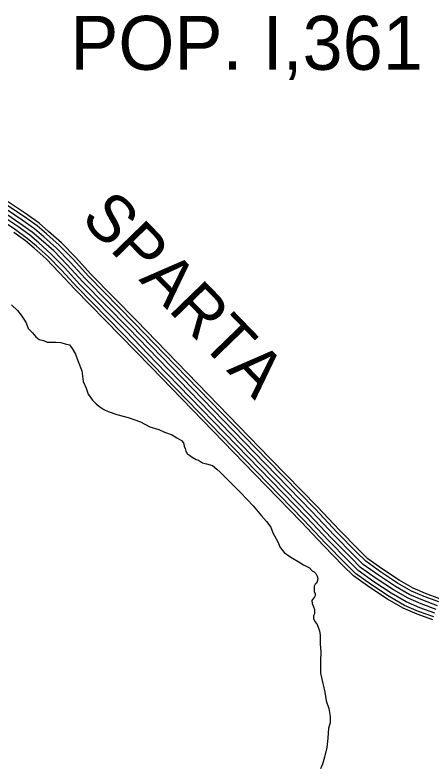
# Model space of a CAD drawing. Extents: x 1788175 to 1969470, y 584502 to 738744.
# Drawn here: x 1934739 to 1938010, y 637702 to 643614 of the extents above; entities that cross this region are included whole.
import ezdxf

# ---------------------------------------------------------------- set-up
doc = ezdxf.new("R2010")
doc.units = 0
for name, color, linetype in [('DESIGN - ROW - Right-of-Way and Easement Labels', 7, 'Continuous'), ('DESIGN - TRANSPORTATION - Text', 7, 'Continuous'), ('SURVEY - CENTERLINE - Preliminary Text', 7, 'Continuous'), ('SURVEY - VEGETATION - Features with Text', 7, 'Continuous')]:
    doc.layers.add(name, color=color, linetype=linetype)

msp = doc.modelspace()

# ---------------------------------------------------------------- linework, layer by layer
at = {"layer": 'DESIGN - TRANSPORTATION - Text'}
for points in [[(1934710.5, 641341.7), (1934758.1, 641297.3), (1934785.8, 641259.1), (1934807.6, 641228.9), (1934825.4, 641200.8), (1934841.1, 641156.6), (1934874.8, 641122.4), (1934902.6, 641090.1), (1934928.4, 641070), (1934962.4, 641061.7), (1934990.3, 641049.6), (1935028.2, 641049.3), (1935062.2, 641049.1), (1935098.2, 641046.9), (1935132.1, 641036.7), (1935166, 641026.5), (1935185.8, 640998.3), (1935213.5, 640954.1), (1935233, 640895.9), (1935262.5, 640823.6), (1935273.9, 640739.4), (1935297.5, 640687.2), (1935313.2, 640641), (1935346.8, 640592.7), (1935374.6, 640564.5), (1935404.4, 640540.3), (1935434.3, 640520.1), (1935470.2, 640505.8), (1935538, 640481.4), (1935627.7, 640456.8), (1935723.5, 640424.2), (1935797.2, 640385.7), (1935867, 640363.3), (1935912.8, 640343), (1935970.6, 640322.6), (1936008.4, 640298.3), (1936046.3, 640278.1), (1936060.1, 640257.9)], [(1936060.1, 640257.9), (1936066, 640233.9), (1936073.8, 640213.8), (1936079.7, 640193.7), (1936091.5, 640169.6), (1936107.4, 640161.5), (1936129.3, 640147.4), (1936161.2, 640129.1), (1936179.1, 640123), (1936209, 640102.8), (1936240.9, 640094.6), (1936288.8, 640082.3), (1936322.5, 640052.1), (1936348.4, 640029.9), (1936427.8, 639951.3), (1936507.2, 639870.7), (1936608.3, 639763.9), (1936671.8, 639685.4), (1936713.4, 639641.1), (1936745.1, 639598.8), (1936762.8, 639552.6), (1936800.3, 639482.3), (1936816, 639444.2), (1936829.8, 639426), (1936849.7, 639399.9), (1936887.4, 639373.6), (1936917.3, 639353.4), (1936961.1, 639327.1), (1937002.9, 639302.8), (1937050.7, 639278.5), (1937070.5, 639254.3), (1937086.5, 639248.2), (1937100.4, 639234.1), (1937110.2, 639212), (1937116.1, 639196), (1937109.9, 639170), (1937101.8, 639158), (1937093.8, 639150), (1937085.7, 639134.1), (1937085.6, 639122), (1937087.4, 639092), (1937093.2, 639075.9), (1937093.1, 639061.9), (1937089.1, 639051.9), (1937083, 639043.9), (1937072.9, 639030), (1937066.9, 639022), (1937070.7, 638999.9), (1937080.5, 638973.8), (1937088.4, 638951.8), (1937090.1, 638917.7), (1937082, 638901.7), (1937079.8, 638877.7), (1937093.7, 638855.6), (1937109.5, 638833.4), (1937121.3, 638805.3), (1937129.2, 638785.3), (1937132.9, 638751.2), (1937134.4, 638679.1), (1937138, 638622.9), (1937135.5, 638546.8), (1937134.8, 638452.7), (1937158.1, 638360.4), (1937169.7, 638302.3), (1937179.3, 638236.1), (1937200.8, 638175.9), (1937212.4, 638113.7), (1937212, 638063.6), (1937197.7, 638021.6), (1937193.2, 637943.5), (1937186.7, 637869.5), (1937168.1, 637793.5), (1937151.7, 637737.5), (1937135.5, 637701.5)]]:
    msp.add_lwpolyline(points, dxfattribs=at)
at = {"layer": 'SURVEY - CENTERLINE - Preliminary Text'}
for points in [[(1938064.4, 639010.9), (1937949.6, 639052.6), (1937851, 639095.2), (1937740.2, 639159.2), (1937607.4, 639246.5), (1937491.1, 639329.8), (1937419.5, 639400.6), (1937265.4, 639557), (1937092.9, 639740.2), (1936723.5, 640119.3), (1935909.9, 640957.4), (1935673.6, 641201.4), (1935315, 641565.4), (1935194, 641698.4), (1935084.5, 641809.5), (1934985.1, 641898.1), (1934911.1, 641960.7), (1934812.8, 642031.4), (1934635.2, 642150.3)], [(1938072.7, 639035.3), (1937959.1, 639076.5), (1937862.6, 639118.2), (1937753.7, 639181.1), (1937622, 639267.8), (1937507.7, 639349.5), (1937437.7, 639418.8), (1937284, 639574.9), (1937111.5, 639758), (1936741.9, 640137.3), (1935928.3, 640975.4), (1935692, 641219.4), (1935333.7, 641583.1), (1935212.7, 641716), (1935102.3, 641828.1), (1935002, 641917.5), (1934926.9, 641981), (1934827.5, 642052.5), (1934648.8, 642172.1)], [(1938044.4, 638952.2), (1937926.8, 638995), (1937823.1, 639039.7), (1937707.7, 639106.5), (1937572.4, 639195.4), (1937451, 639282.3), (1937375.6, 639356.8), (1937220.8, 639514), (1937048.2, 639697.3), (1936679, 640076.1), (1935865.4, 640914.3), (1935629.2, 641158.1), (1935270, 641522.8), (1935149, 641655.7), (1935041.8, 641764.5), (1934944.5, 641851.2), (1934872.9, 641911.8), (1934777.5, 641980.4), (1934602.4, 642097.7)], [(1938054.4, 638981.6), (1937938.2, 639023.8), (1937837.1, 639067.4), (1937723.9, 639132.9), (1937589.9, 639221), (1937471.1, 639306), (1937397.5, 639378.7), (1937243.1, 639535.5), (1937070.5, 639718.8), (1936701.3, 640097.7), (1935887.6, 640935.9), (1935651.4, 641179.7), (1935292.5, 641544.1), (1935171.5, 641677), (1935063.2, 641787), (1934964.8, 641874.7), (1934892, 641936.2), (1934795.1, 642005.9), (1934618.8, 642124)], [(1938024.4, 638893.5), (1937903.9, 638937.3), (1937795.2, 638984.2), (1937675.1, 639053.7), (1937537.3, 639144.3), (1937410.9, 639234.7), (1937331.7, 639313), (1937176.1, 639471), (1937003.4, 639654.4), (1936634.6, 640032.9), (1935820.9, 640871.1), (1935584.9, 641114.7), (1935224.9, 641480.1), (1935103.9, 641613.1), (1934999, 641719.6), (1934903.8, 641804.4), (1934834.7, 641862.9), (1934742.1, 641929.5), (1934569.5, 642045.1)], [(1938034.4, 638922.9), (1937915.3, 638966.2), (1937809.2, 639011.9), (1937691.4, 639080.1), (1937554.8, 639169.8), (1937431, 639258.5), (1937353.7, 639334.9), (1937198.4, 639492.5), (1937025.8, 639675.9), (1936656.8, 640054.5), (1935843.1, 640892.7), (1935607, 641136.4), (1935247.5, 641501.5), (1935126.5, 641634.4), (1935020.4, 641742.1), (1934924.1, 641827.8), (1934853.8, 641887.3), (1934759.8, 641955), (1934585.9, 642071.4)], [(1938016.4, 638870.1), (1937894.8, 638914.4), (1937784.1, 638962.1), (1937662.1, 639032.6), (1937523.3, 639123.9), (1937395, 639215.8), (1937314.2, 639295.6), (1937158.3, 639453.8), (1936985.5, 639637.3), (1936616.9, 640015.7), (1935803.1, 640853.9), (1935567.2, 641097.5), (1935207, 641463.2), (1935086, 641596.1), (1934982, 641701.7), (1934887.6, 641785.8), (1934819.5, 641843.4), (1934728, 641909.2)]]:
    msp.add_lwpolyline(points, dxfattribs=at)

# ---------------------------------------------------------------- texts
at = {"layer": 'DESIGN - ROW - Right-of-Way and Easement Labels'}
msp.add_text('SPARTA', height=370, rotation=314.0898, dxfattribs=at).set_placement((1935245.1, 642010.2))
at = {"layer": 'SURVEY - VEGETATION - Features with Text'}
msp.add_text('POP. I,361', height=423, dxfattribs=at).set_placement((1935172.1, 643184.6))

doc.saveas('drawing.dxf')
